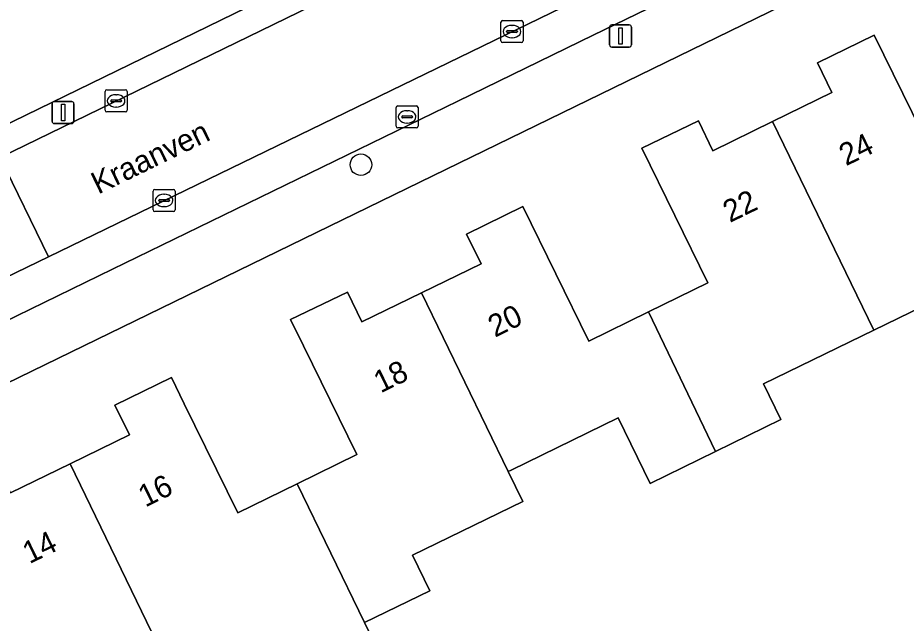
# Model space of a CAD drawing. Extents: x 163426 to 164192, y 380329 to 381641.
# Drawn here: x 163600.88 to 163641.12, y 381334.12 to 381361.53 of the extents above; entities that cross this region are included whole.
import ezdxf

# ---------------------------------------------------------------- set-up
doc = ezdxf.new("R2010")
doc.units = 0
for name, color, linetype in [('IMGEO_Boom', 7, 'Continuous'), ('IMGEO_Erf', 7, 'Continuous'), ('IMGEO_Kolk', 7, 'Continuous'), ('IMGEO_Lichtmast', 7, 'Continuous'), ('IMGEO_Openbare_ruimte_label', 7, 'Continuous'), ('IMGEO_Pand', 7, 'Continuous'), ('IMGEO_Pand_nummerreeks', 7, 'Continuous'), ('IMGEO_Parkeervlak_open', 7, 'Continuous'), ('IMGEO_Rijbaan_lokaal_open', 7, 'Continuous'), ('IMGEO_Rioolput', 7, 'Continuous'), ('IMGEO_Voetpad_open', 7, 'Continuous')]:
    doc.layers.add(name, color=color, linetype=linetype)

msp = doc.modelspace()

# ---------------------------------------------------------------- linework, layer by layer
at = {"layer": 'IMGEO_Boom'}
msp.add_circle((163616.424, 381354.88), 0.489, dxfattribs=at)
at = {"layer": 'IMGEO_Erf'}
for points in [[(163661.825, 381374.917), (163575.154, 381332.697)], [(163574.209, 381343.97), (163624.184, 381368.313)], [(163600.558, 381340.025), (163603.253, 381341.342), (163605.938, 381342.655), (163605.28, 381344), (163607.84, 381345.24), (163608.422, 381344.055), (163610.85, 381339.112), (163613.542, 381340.434), (163616.241, 381341.76), (163613.822, 381346.685), (163613.24, 381347.87), (163615.81, 381349.11), (163616.468, 381347.76), (163619.165, 381349.073), (163621.868, 381350.39), (163621.21, 381351.74), (163623.76, 381352.99), (163626.752, 381346.893), (163629.445, 381348.214), (163632.132, 381349.533), (163629.14, 381355.63), (163631.71, 381356.86), (163632.366, 381355.515), (163635.062, 381356.83), (163637.756, 381358.145), (163637.1, 381359.49), (163639.67, 381360.74), (163642.679, 381354.599)], [(163644.643, 381349.816), (163639.653, 381347.387), (163634.653, 381344.953), (163635.44, 381343.337), (163632.474, 381341.893), (163629.516, 381340.453), (163628.074, 381343.415), (163623.227, 381341.056), (163623.094, 381340.991), (163623.753, 381339.636), (163618.762, 381337.206), (163619.548, 381335.59), (163616.584, 381334.147), (163618.845, 381329.461)]]:
    msp.add_lwpolyline(points, dxfattribs=at)
at = {"layer": 'IMGEO_Kolk'}
for p, q in [((163622.764, 381360.481), (163622.764, 381361.333)), ((163622.839, 381361.407), (163623.691, 381361.407)), ((163623.765, 381361.333), (163623.765, 381360.481)), ((163623.023, 381360.901), (163623.023, 381360.913)), ((163623.066, 381360.95), (163623.464, 381360.95)), ((163623.252, 381361.187), (163623.277, 381361.187)), ((163623.507, 381360.913), (163623.507, 381360.901)), ((163623.461, 381360.864), (163623.063, 381360.864)), ((163623.275, 381360.627), (163623.25, 381360.627)), ((163623.691, 381360.407), (163622.839, 381360.407)), ((163604.835, 381357.344), (163604.835, 381358.196)), ((163604.91, 381358.27), (163605.762, 381358.27)), ((163605.836, 381358.196), (163605.836, 381357.344)), ((163605.094, 381357.764), (163605.094, 381357.776)), ((163605.532, 381357.727), (163605.134, 381357.727)), ((163605.137, 381357.813), (163605.535, 381357.813)), ((163605.323, 381358.05), (163605.348, 381358.05)), ((163605.578, 381357.776), (163605.578, 381357.764)), ((163605.346, 381357.49), (163605.321, 381357.49)), ((163605.762, 381357.27), (163604.91, 381357.27)), ((163607.008, 381352.835), (163607.008, 381353.687)), ((163607.083, 381353.761), (163607.935, 381353.761)), ((163608.009, 381353.687), (163608.009, 381352.835)), ((163607.267, 381353.255), (163607.267, 381353.267)), ((163607.31, 381353.304), (163607.708, 381353.304)), ((163607.496, 381353.541), (163607.521, 381353.541)), ((163607.751, 381353.267), (163607.751, 381353.255)), ((163607.705, 381353.218), (163607.307, 381353.218)), ((163607.519, 381352.981), (163607.494, 381352.981)), ((163607.935, 381352.761), (163607.083, 381352.761))]:
    msp.add_line(p, q, dxfattribs=at)
for points in [[(163622.764, 381360.481), (163622.764, 381361.333)], [(163622.839, 381361.407), (163623.691, 381361.407)], [(163623.765, 381361.333), (163623.765, 381360.481)], [(163623.691, 381360.407), (163622.839, 381360.407)], [(163604.835, 381357.344), (163604.835, 381358.196)], [(163604.91, 381358.27), (163605.762, 381358.27)], [(163605.836, 381358.196), (163605.836, 381357.344)], [(163605.762, 381357.27), (163604.91, 381357.27)], [(163607.008, 381352.835), (163607.008, 381353.687)], [(163607.083, 381353.761), (163607.935, 381353.761)], [(163608.009, 381353.687), (163608.009, 381352.835)], [(163607.935, 381352.761), (163607.083, 381352.761)]]:
    msp.add_lwpolyline(points, dxfattribs=at)
for centre, radius, start, end in [((163622.841, 381361.331), 0.0765, 91.552, 178.448), ((163622.841, 381361.331), 0.0765, 91.552, 178.448), ((163623.689, 381361.331), 0.0765, 1.552, 88.448), ((163623.689, 381361.331), 0.0765, 1.552, 88.448), ((163623.063, 381360.91), 0.0403, 85.8775, 175.7526), ((163623.06, 381360.9), 0.0366, 178.938, 274.7102), ((163623.464, 381360.907), 0.043, 264.8664, 352.4533), ((163623.468, 381360.912), 0.0386, 1.7309, 96.639), ((163622.841, 381360.483), 0.0765, 181.552, 268.448), ((163622.841, 381360.483), 0.0765, 181.552, 268.448), ((163623.689, 381360.483), 0.0765, 271.552, 358.448), ((163623.689, 381360.483), 0.0765, 271.552, 358.448), ((163604.912, 381358.194), 0.0765, 91.552, 178.448), ((163604.912, 381358.194), 0.0765, 91.552, 178.448), ((163605.76, 381358.194), 0.0765, 1.552, 88.448), ((163605.76, 381358.194), 0.0765, 1.552, 88.448), ((163605.134, 381357.773), 0.0403, 85.8775, 175.7526), ((163605.131, 381357.763), 0.0366, 178.938, 274.7102), ((163605.535, 381357.77), 0.043, 264.8664, 352.4533), ((163605.539, 381357.775), 0.0386, 1.7309, 96.639), ((163604.912, 381357.346), 0.0765, 181.552, 268.448), ((163604.912, 381357.346), 0.0765, 181.552, 268.448), ((163605.76, 381357.346), 0.0765, 271.552, 358.448), ((163605.76, 381357.346), 0.0765, 271.552, 358.448), ((163607.085, 381353.685), 0.0765, 91.552, 178.448), ((163607.085, 381353.685), 0.0765, 91.552, 178.448), ((163607.933, 381353.685), 0.0765, 1.552, 88.448), ((163607.933, 381353.685), 0.0765, 1.552, 88.448), ((163607.307, 381353.264), 0.0403, 85.8775, 175.7526), ((163607.304, 381353.254), 0.0366, 178.938, 274.7102), ((163607.708, 381353.261), 0.043, 264.8664, 352.4533), ((163607.712, 381353.266), 0.0386, 1.7309, 96.639), ((163607.085, 381352.837), 0.0765, 181.552, 268.448), ((163607.085, 381352.837), 0.0765, 181.552, 268.448), ((163607.933, 381352.837), 0.0765, 271.552, 358.448), ((163607.933, 381352.837), 0.0765, 271.552, 358.448)]:
    msp.add_arc(centre, radius, start, end, dxfattribs=at)
for centre, major_axis, ratio, start_param, end_param in [((163623.251, 381360.907), (-0.387, 0.002), 0.722429, 4.712389, 7.853982), ((163623.276, 381360.907), (-0.39, 0.002), 0.717154, 1.570796, 4.712389), ((163605.322, 381357.77), (-0.387, 0.002), 0.722429, 4.712389, 7.853982), ((163605.347, 381357.77), (-0.39, 0.002), 0.717154, 1.570796, 4.712389), ((163607.495, 381353.261), (-0.387, 0.002), 0.722429, 4.712389, 7.853982), ((163607.52, 381353.261), (-0.39, 0.002), 0.717154, 1.570796, 4.712389)]:
    msp.add_ellipse(centre, major_axis=major_axis, ratio=ratio, start_param=start_param, end_param=end_param, dxfattribs=at)
at = {"layer": 'IMGEO_Lichtmast'}
for p, q in [((163627.686, 381360.309), (163627.686, 381361.109)), ((163627.686, 381361.109), (163627.686, 381360.309)), ((163627.786, 381361.209), (163628.576, 381361.209)), ((163628.576, 381361.209), (163627.786, 381361.209)), ((163628.676, 381361.109), (163628.676, 381360.309)), ((163628.676, 381360.309), (163628.676, 381361.109)), ((163628.576, 381360.209), (163627.786, 381360.209)), ((163627.786, 381360.209), (163628.576, 381360.209)), ((163602.537, 381357.739), (163603.327, 381357.739)), ((163603.327, 381357.739), (163602.537, 381357.739)), ((163602.437, 381356.839), (163602.437, 381357.639)), ((163602.437, 381357.639), (163602.437, 381356.839)), ((163603.427, 381357.639), (163603.427, 381356.839)), ((163603.427, 381356.839), (163603.427, 381357.639)), ((163603.327, 381356.739), (163602.537, 381356.739)), ((163602.537, 381356.739), (163603.327, 381356.739))]:
    msp.add_line(p, q, dxfattribs=at)
for points in [[(163628.106, 381361.084), (163628.256, 381361.084), (163628.256, 381360.334), (163628.106, 381360.334), (163628.106, 381361.084)], [(163602.857, 381357.614), (163603.007, 381357.614), (163603.007, 381356.864), (163602.857, 381356.864), (163602.857, 381357.614)]]:
    msp.add_lwpolyline(points, dxfattribs=at)
for centre, start, end in [((163627.786, 381361.109), 90, 180), ((163627.786, 381361.109), 90, 180), ((163628.576, 381361.109), 0, 90), ((163628.576, 381361.109), 360, 90), ((163627.786, 381360.309), 180, 270), ((163627.786, 381360.309), 180, 270), ((163628.576, 381360.309), 270, 0), ((163628.576, 381360.309), 270, 0), ((163602.537, 381357.639), 90, 180), ((163602.537, 381357.639), 90, 180), ((163603.327, 381357.639), 0, 90), ((163603.327, 381357.639), 360, 90), ((163602.537, 381356.839), 180, 270), ((163602.537, 381356.839), 180, 270), ((163603.327, 381356.839), 270, 0), ((163603.327, 381356.839), 270, 0)]:
    msp.add_arc(centre, 0.1, start, end, dxfattribs=at)
at = {"layer": 'IMGEO_Pand'}
for points in [[(163639.653, 381347.387), (163644.643, 381349.816), (163645.434, 381348.191), (163648.392, 381349.631), (163645.372, 381355.918), (163642.679, 381354.599), (163639.67, 381360.74), (163637.1, 381359.49), (163637.756, 381358.145), (163635.062, 381356.83)], [(163639.653, 381347.387), (163635.062, 381356.83), (163632.366, 381355.515), (163631.71, 381356.86), (163629.14, 381355.63), (163632.132, 381349.533), (163629.445, 381348.214), (163632.474, 381341.893), (163635.44, 381343.337), (163634.653, 381344.953)], [(163629.445, 381348.214), (163626.752, 381346.893), (163623.76, 381352.99), (163621.21, 381351.74), (163621.868, 381350.39), (163619.165, 381349.073), (163623.094, 381340.991), (163623.227, 381341.056), (163628.074, 381343.415), (163629.516, 381340.453), (163632.474, 381341.893)], [(163619.165, 381349.073), (163616.468, 381347.76), (163615.81, 381349.11), (163613.24, 381347.87), (163613.822, 381346.685), (163616.241, 381341.76), (163613.542, 381340.434), (163616.584, 381334.147), (163619.548, 381335.59), (163618.762, 381337.206), (163623.753, 381339.636), (163623.094, 381340.991)], [(163613.542, 381340.434), (163610.85, 381339.112), (163608.422, 381344.055), (163607.84, 381345.24), (163605.28, 381344), (163605.938, 381342.655), (163603.253, 381341.342), (163607.177, 381333.232), (163607.829, 381331.883), (163611.124, 381333.487), (163614.183, 381327.191), (163618.845, 381329.461), (163616.584, 381334.147)], [(163603.253, 381341.342), (163600.558, 381340.025), (163599.9, 381341.37), (163597.36, 381340.12), (163600.326, 381333.998), (163597.625, 381332.689), (163598.149, 381331.624), (163600.68, 381326.39), (163603.63, 381327.83), (163608.59, 381330.244), (163607.829, 381331.883), (163607.177, 381333.232)]]:
    msp.add_lwpolyline(points, close=True, dxfattribs=at)
at = {"layer": 'IMGEO_Parkeervlak_open'}
for points in [[(163651.905, 381374.816), (163602.271, 381350.712), (163599.798, 381349.511), (163577.359, 381338.614)], [(163580.614, 381338.203), (163589.122, 381342.343), (163595.248, 381345.324), (163605.166, 381350.15), (163611.31, 381353.139), (163620.814, 381357.764), (163626.934, 381360.742), (163636.846, 381365.565), (163642.986, 381368.553), (163650.182, 381372.054)]]:
    msp.add_lwpolyline(points, dxfattribs=at)
at = {"layer": 'IMGEO_Rijbaan_lokaal_open'}
msp.add_lwpolyline([(163658.487, 381383.156), (163657.247, 381382.783), (163652.186, 381380.573), (163651.97, 381380.464), (163644.497, 381376.892), (163640.532, 381374.986), (163639.188, 381374.342), (163638.941, 381374.22), (163637.865, 381373.613), (163626.312, 381367.785), (163624.845, 381367.269), (163600.087, 381355.21), (163602.271, 381350.712), (163651.905, 381374.816)], dxfattribs=at)
msp.add_lwpolyline([(163600.087, 381355.21), (163597.602, 381354), (163599.798, 381349.511), (163602.271, 381350.712)], close=True, dxfattribs=at)
at = {"layer": 'IMGEO_Rioolput'}
for p, q in [((163618.013, 381356.618), (163618.013, 381357.47)), ((163618.088, 381357.544), (163618.94, 381357.544)), ((163618.501, 381357.324), (163618.526, 381357.324)), ((163619.014, 381357.47), (163619.014, 381356.618)), ((163618.272, 381357.038), (163618.272, 381357.05)), ((163618.71, 381357.001), (163618.312, 381357.001)), ((163618.315, 381357.087), (163618.713, 381357.087)), ((163618.756, 381357.05), (163618.756, 381357.038)), ((163618.94, 381356.544), (163618.088, 381356.544)), ((163618.524, 381356.764), (163618.499, 381356.764))]:
    msp.add_line(p, q, dxfattribs=at)
for points in [[(163618.013, 381356.618), (163618.013, 381357.47)], [(163618.088, 381357.544), (163618.94, 381357.544)], [(163619.014, 381357.47), (163619.014, 381356.618)], [(163618.94, 381356.544), (163618.088, 381356.544)]]:
    msp.add_lwpolyline(points, dxfattribs=at)
for centre, radius, start, end in [((163618.09, 381357.468), 0.0765, 91.552, 178.448), ((163618.09, 381357.468), 0.0765, 91.552, 178.448), ((163618.938, 381357.468), 0.0765, 1.552, 88.448), ((163618.938, 381357.468), 0.0765, 1.552, 88.448), ((163618.312, 381357.047), 0.0403, 85.8775, 175.7526), ((163618.309, 381357.037), 0.0366, 178.938, 274.7102), ((163618.713, 381357.044), 0.043, 264.8664, 352.4533), ((163618.717, 381357.049), 0.0386, 1.7309, 96.639), ((163618.09, 381356.62), 0.0765, 181.552, 268.448), ((163618.09, 381356.62), 0.0765, 181.552, 268.448), ((163618.938, 381356.62), 0.0765, 271.552, 358.448), ((163618.938, 381356.62), 0.0765, 271.552, 358.448)]:
    msp.add_arc(centre, radius, start, end, dxfattribs=at)
for centre, major_axis, ratio, start_param, end_param in [((163618.5, 381357.044), (-0.387, 0.002), 0.722429, 4.712389, 7.853982), ((163618.525, 381357.044), (-0.39, 0.002), 0.717154, 1.570796, 4.712389)]:
    msp.add_ellipse(centre, major_axis=major_axis, ratio=ratio, start_param=start_param, end_param=end_param, dxfattribs=at)
at = {"layer": 'IMGEO_Voetpad_open'}
for points in [[(163575.154, 381332.697), (163661.825, 381374.917)], [(163650.182, 381372.054), (163642.986, 381368.553), (163636.846, 381365.565), (163626.934, 381360.742), (163620.814, 381357.764), (163611.31, 381353.139), (163605.166, 381350.15), (163595.248, 381345.324), (163589.122, 381342.343), (163580.614, 381338.203)], [(163627.226, 381369.255), (163624.184, 381368.313), (163574.209, 381343.97), (163572.71, 381342.896)], [(163575.829, 381343.395), (163597.602, 381354), (163600.087, 381355.21), (163624.845, 381367.269)]]:
    msp.add_lwpolyline(points, dxfattribs=at)

# ---------------------------------------------------------------- texts
at = {"layer": 'IMGEO_Openbare_ruimte_label'}
msp.add_text('Kraanven', height=1, rotation=25.8991, dxfattribs=at).set_placement((163604.522, 381353.525))
at = {"layer": 'IMGEO_Pand_nummerreeks'}
for s, rotation, p in [('24', 26.0096, (163638.393, 381354.807)), ('22', 26.0096, (163633.132, 381352.239)), ('20', 25.9664, (163622.492, 381347.045)), ('18', 25.9664, (163617.314, 381344.524)), ('16', 26.0524, (163606.655, 381339.354)), ('14', 26.0524, (163601.412, 381336.791))]:
    msp.add_text(s, height=1, rotation=rotation, dxfattribs=at).set_placement(p)

doc.saveas('drawing.dxf')
